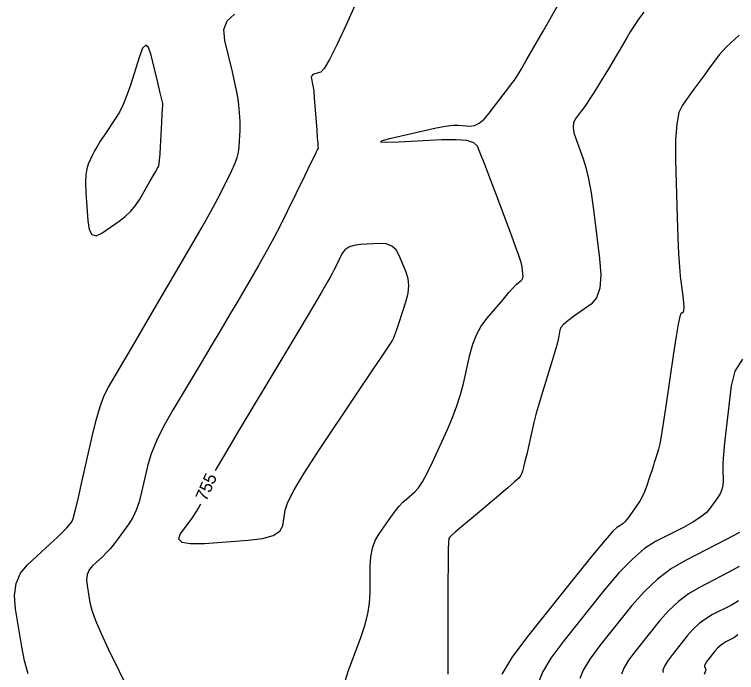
# Model space of a CAD drawing. Extents: x 2082232 to 2083549, y 592624 to 593832.
# Drawn here: x 2082922.12 to 2082963.13, y 593456.98 to 593494.35 of the extents above; entities that cross this region are included whole.
import ezdxf

# ---------------------------------------------------------------- set-up
doc = ezdxf.new("R2010")
doc.units = 0
doc.layers.add('DT_X_Contour_Major', color=7, linetype='Continuous')
doc.layers.add('DT_X_Contour_Minor', color=7, linetype='Continuous')

msp = doc.modelspace()

# ---------------------------------------------------------------- linework, layer by layer
at = {"layer": 'DT_X_Contour_Major'}
for points in [[(2082943.6, 593475.832), (2082943.652, 593475.94), (2082943.732, 593476.148), (2082943.839, 593476.455), (2082943.973, 593476.863), (2082944.366, 593478.082), (2082944.477, 593478.527), (2082944.514, 593478.948), (2082944.477, 593479.343), (2082944.367, 593479.714), (2082943.976, 593480.669), (2082943.796, 593480.98), (2082943.551, 593481.196), (2082943.241, 593481.317), (2082942.866, 593481.343), (2082941.779, 593481.286), (2082941.407, 593481.238), (2082941.108, 593481.133), (2082940.881, 593480.974), (2082940.726, 593480.759), (2082940.41, 593480.112), (2082940.29, 593479.87), (2082940.165, 593479.63), (2082940.035, 593479.393), (2082939.901, 593479.157), (2082939.537, 593478.532), (2082939.299, 593478.128), (2082938.857, 593477.387), (2082938.212, 593476.307), (2082937.363, 593474.889), (2082934.827, 593470.658), (2082933.99, 593469.25), (2082933.525, 593468.445)], [(2082932.687, 593466.535), (2082932.582, 593466.327), (2082932.415, 593466.058), (2082932.195, 593465.744), (2082931.54, 593464.85), (2082931.442, 593464.564), (2082931.638, 593464.38), (2082932.128, 593464.296), (2082932.912, 593464.313), (2082935.396, 593464.493), (2082936.217, 593464.593), (2082936.818, 593464.762), (2082937.199, 593464.997), (2082937.359, 593465.3), (2082937.493, 593466.198), (2082937.646, 593466.655), (2082938.005, 593467.354), (2082938.57, 593468.295), (2082939.341, 593469.478), (2082941.671, 593472.955), (2082942.441, 593474.103), (2082943.002, 593474.939), (2082943.354, 593475.464), (2082943.497, 593475.678), (2082943.6, 593475.832)], [(2082963.303, 593464.923), (2082962.547, 593464.531), (2082960.268, 593463.365), (2082959.435, 593462.876), (2082958.645, 593462.283), (2082957.898, 593461.586), (2082957.195, 593460.785), (2082955.378, 593458.511), (2082954.797, 593457.735), (2082954.416, 593457.112), (2082954.237, 593456.642)]]:
    msp.add_lwpolyline(points, dxfattribs=at)
at = {"layer": 'DT_X_Contour_Minor'}
for points in [[(2082942.561, 593497.334), (2082940.973, 593493.798), (2082940.436, 593492.634), (2082940.016, 593491.792), (2082939.712, 593491.273), (2082939.526, 593491.077), (2082939.186, 593490.983), (2082939.078, 593490.938), (2082939.009, 593490.874), (2082938.978, 593490.791), (2082938.986, 593490.689), (2082939.058, 593490.391), (2082939.087, 593490.23), (2082939.118, 593489.969), (2082939.152, 593489.609), (2082939.189, 593489.15), (2082939.29, 593487.793), (2082939.323, 593487.348), (2082939.347, 593487.028), (2082939.361, 593486.834), (2082939.366, 593486.766), (2082939.365, 593486.753), (2082939.318, 593486.653), (2082939.177, 593486.361), (2082938.942, 593485.879), (2082938.614, 593485.206), (2082937.614, 593483.156), (2082937.231, 593482.388), (2082936.831, 593481.623), (2082936.414, 593480.86), (2082935.98, 593480.099), (2082934.802, 593478.073), (2082934.341, 593477.284), (2082933.842, 593476.437), (2082933.304, 593475.531), (2082932.729, 593474.568), (2082931.142, 593471.921), (2082930.606, 593470.98), (2082930.185, 593470.141), (2082929.881, 593469.406), (2082929.694, 593468.772), (2082929.349, 593467.22), (2082929.206, 593466.672), (2082929.039, 593466.19), (2082928.846, 593465.774), (2082928.627, 593465.425), (2082928.01, 593464.582), (2082927.781, 593464.281), (2082927.557, 593464.01), (2082927.337, 593463.768), (2082927.121, 593463.556), (2082926.552, 593463.03), (2082926.373, 593462.812), (2082926.262, 593462.554), (2082926.219, 593462.254), (2082926.245, 593461.913), (2082926.405, 593460.949), (2082926.515, 593460.513), (2082926.728, 593459.93), (2082927.041, 593459.198), (2082927.456, 593458.319), (2082928.697, 593455.777)], [(2082940.883, 593456.435), (2082941.102, 593457.092), (2082941.796, 593458.969), (2082942.024, 593459.655), (2082942.188, 593460.307), (2082942.286, 593460.924), (2082942.319, 593461.506), (2082942.322, 593463.012), (2082942.355, 593463.551), (2082942.451, 593464.038), (2082942.61, 593464.474), (2082942.832, 593464.857), (2082943.508, 593465.81), (2082943.753, 593466.142), (2082943.98, 593466.423), (2082944.189, 593466.653), (2082944.38, 593466.831), (2082944.866, 593467.24), (2082945.065, 593467.46), (2082945.298, 593467.816), (2082945.564, 593468.307), (2082945.864, 593468.933), (2082946.71, 593470.782), (2082947.004, 593471.466), (2082947.254, 593472.129), (2082947.459, 593472.772), (2082947.618, 593473.395), (2082947.985, 593475.029), (2082948.149, 593475.617), (2082948.366, 593476.155), (2082948.636, 593476.644), (2082948.96, 593477.083), (2082949.893, 593478.188), (2082950.208, 593478.556), (2082950.452, 593478.833), (2082950.626, 593479.018), (2082950.728, 593479.111), (2082950.908, 593479.237), (2082950.964, 593479.296), (2082950.999, 593479.382), (2082951.013, 593479.492), (2082951.004, 593479.627), (2082950.954, 593480.023), (2082950.899, 593480.256), (2082950.77, 593480.658), (2082950.569, 593481.231), (2082950.294, 593481.973), (2082949.464, 593484.177), (2082949.18, 593484.928), (2082948.951, 593485.529), (2082948.777, 593485.978), (2082948.658, 593486.277), (2082948.414, 593486.872), (2082948.219, 593487.062), (2082947.816, 593487.183), (2082947.206, 593487.237), (2082946.389, 593487.223), (2082943.932, 593487.095), (2082943.215, 593487.074), (2082942.907, 593487.105), (2082943.007, 593487.19), (2082943.516, 593487.328), (2082945.419, 593487.766), (2082946.074, 593487.908), (2082946.613, 593488.003), (2082947.035, 593488.054), (2082947.34, 593488.058), (2082948, 593488.009), (2082948.253, 593488.041), (2082948.519, 593488.175), (2082948.798, 593488.41), (2082949.089, 593488.747), (2082949.883, 593489.78), (2082950.151, 593490.132), (2082950.361, 593490.414), (2082950.514, 593490.624), (2082950.608, 593490.764), (2082950.781, 593491.043), (2082950.915, 593491.27), (2082951.186, 593491.739), (2082951.596, 593492.452), (2082952.143, 593493.408), (2082953.785, 593496.282)], [(2082922.899, 593456.901), (2082922.697, 593457.649), (2082922.54, 593458.438), (2082922.182, 593460.597), (2082922.124, 593461.361), (2082922.22, 593462.032), (2082922.468, 593462.612), (2082922.869, 593463.1), (2082924.144, 593464.278), (2082924.569, 593464.674), (2082924.89, 593464.981), (2082925.106, 593465.197), (2082925.218, 593465.322), (2082925.375, 593465.537), (2082925.454, 593465.733), (2082925.575, 593466.16), (2082925.737, 593466.817), (2082925.939, 593467.705), (2082926.534, 593470.381), (2082926.76, 593471.309), (2082926.989, 593472.085), (2082927.222, 593472.71), (2082927.458, 593473.184), (2082928.095, 593474.246), (2082928.397, 593474.756), (2082928.827, 593475.487), (2082929.383, 593476.439), (2082930.067, 593477.613), (2082932.06, 593481.04), (2082932.738, 593482.215), (2082933.279, 593483.169), (2082933.682, 593483.902), (2082933.947, 593484.415), (2082934.47, 593485.487), (2082934.643, 593485.871), (2082934.772, 593486.219), (2082934.854, 593486.531), (2082934.892, 593486.806), (2082934.931, 593487.492), (2082934.942, 593487.75), (2082934.944, 593488.008), (2082934.937, 593488.267), (2082934.922, 593488.527), (2082934.87, 593489.222), (2082934.832, 593489.533), (2082934.759, 593489.948), (2082934.649, 593490.464), (2082934.504, 593491.084), (2082934.068, 593492.873), (2082934.021, 593493.487), (2082934.206, 593493.985), (2082934.624, 593494.369)], [(2082957.859, 593494.484), (2082957.568, 593494.075), (2082957.313, 593493.702), (2082957.094, 593493.363), (2082956.912, 593493.058), (2082956.475, 593492.293), (2082956.302, 593491.995), (2082956.111, 593491.673), (2082955.902, 593491.328), (2082955.675, 593490.959), (2082955.046, 593489.946), (2082954.823, 593489.593), (2082954.627, 593489.292), (2082954.457, 593489.044), (2082954.315, 593488.849), (2082953.969, 593488.399), (2082953.875, 593488.201), (2082953.852, 593487.941), (2082953.9, 593487.622), (2082954.019, 593487.242), (2082954.43, 593486.149), (2082954.582, 593485.661), (2082954.728, 593485.016), (2082954.868, 593484.215), (2082955.002, 593483.257), (2082955.353, 593480.494), (2082955.421, 593479.554), (2082955.364, 593478.808), (2082955.18, 593478.256), (2082954.87, 593477.898), (2082953.876, 593477.2), (2082953.547, 593476.955), (2082953.307, 593476.743), (2082953.155, 593476.565), (2082953.093, 593476.421), (2082953.043, 593476.081), (2082953.003, 593475.891), (2082952.919, 593475.575), (2082952.791, 593475.135), (2082952.62, 593474.569), (2082952.105, 593472.894), (2082951.922, 593472.284), (2082951.761, 593471.71), (2082951.621, 593471.173), (2082951.503, 593470.673), (2082951.214, 593469.387), (2082951.116, 593468.958), (2082951.038, 593468.634), (2082950.981, 593468.415), (2082950.943, 593468.301), (2082950.868, 593468.139), (2082950.77, 593468.024), (2082950.531, 593467.799), (2082950.152, 593467.466), (2082949.631, 593467.024), (2082948.056, 593465.7), (2082947.537, 593465.262), (2082947.161, 593464.942), (2082946.928, 593464.739), (2082946.837, 593464.654), (2082946.787, 593464.584), (2082946.771, 593464.406), (2082946.758, 593463.925), (2082946.75, 593463.142), (2082946.745, 593462.055), (2082946.739, 593458.755), (2082946.736, 593457.671), (2082946.734, 593456.893)], [(2082963.285, 593493.183), (2082962.535, 593492.495), (2082962.138, 593492.062), (2082961.547, 593491.249), (2082961.325, 593490.944), (2082961.103, 593490.638), (2082960.879, 593490.331), (2082960.655, 593490.024), (2082960.055, 593489.203), (2082959.863, 593488.778), (2082959.735, 593488.122), (2082959.672, 593487.234), (2082959.673, 593486.113), (2082959.763, 593482.815), (2082959.799, 593481.68), (2082959.84, 593480.748), (2082959.887, 593480.019), (2082959.938, 593479.493), (2082960.082, 593478.361), (2082960.123, 593477.985), (2082960.139, 593477.707), (2082960.129, 593477.527), (2082960.094, 593477.445), (2082959.968, 593477.356), (2082959.906, 593477.191), (2082959.818, 593476.764), (2082959.701, 593476.074), (2082959.558, 593475.122), (2082959.138, 593472.233), (2082958.992, 593471.259), (2082958.87, 593470.505), (2082958.772, 593469.971), (2082958.697, 593469.656), (2082958.528, 593469.108), (2082958.463, 593468.897), (2082958.391, 593468.671), (2082958.314, 593468.433), (2082958.231, 593468.181), (2082958.003, 593467.492), (2082957.908, 593467.237), (2082957.794, 593466.989), (2082957.66, 593466.747), (2082957.508, 593466.513), (2082957.075, 593465.898), (2082956.922, 593465.69), (2082956.786, 593465.529), (2082956.668, 593465.413), (2082956.568, 593465.343), (2082956.325, 593465.219), (2082956.114, 593465.015), (2082955.665, 593464.495), (2082954.979, 593463.661), (2082954.053, 593462.512), (2082951.269, 593459.028), (2082950.378, 593457.838), (2082949.795, 593456.884)], [(2082929.812, 593484.859), (2082930.004, 593485.189), (2082930.145, 593485.434), (2082930.237, 593485.596), (2082930.279, 593485.674), (2082930.326, 593485.768), (2082930.345, 593485.863), (2082930.366, 593486.077), (2082930.391, 593486.408), (2082930.419, 593486.859), (2082930.497, 593488.218), (2082930.522, 593488.666), (2082930.54, 593488.989), (2082930.55, 593489.187), (2082930.553, 593489.261), (2082930.551, 593489.293), (2082930.532, 593489.376), (2082930.479, 593489.602), (2082930.39, 593489.97), (2082930.266, 593490.481), (2082929.887, 593492.033), (2082929.739, 593492.465), (2082929.579, 593492.599), (2082929.406, 593492.435), (2082929.221, 593491.971), (2082928.71, 593490.338), (2082928.513, 593489.758), (2082928.304, 593489.244), (2082928.084, 593488.796), (2082927.853, 593488.414), (2082927.221, 593487.483), (2082927.001, 593487.152), (2082926.818, 593486.858), (2082926.67, 593486.601), (2082926.557, 593486.381), (2082926.305, 593485.844), (2082926.226, 593485.592), (2082926.181, 593485.24), (2082926.168, 593484.787), (2082926.187, 593484.234), (2082926.284, 593482.625), (2082926.361, 593482.129), (2082926.521, 593481.847), (2082926.764, 593481.781), (2082927.09, 593481.929), (2082928.069, 593482.612), (2082928.417, 593482.882), (2082928.728, 593483.181), (2082929.001, 593483.51), (2082929.236, 593483.867), (2082929.812, 593484.859)], [(2082963.468, 593474.774), (2082963.038, 593474.088), (2082962.825, 593473.256), (2082962.544, 593470.843), (2082962.453, 593470.02), (2082962.39, 593469.36), (2082962.355, 593468.864), (2082962.347, 593468.531), (2082962.365, 593467.861), (2082962.351, 593467.613), (2082962.294, 593467.37), (2082962.196, 593467.133), (2082962.055, 593466.9), (2082961.625, 593466.288), (2082961.409, 593466.049), (2082961.086, 593465.792), (2082960.655, 593465.516), (2082960.116, 593465.223), (2082958.536, 593464.414), (2082957.909, 593464.014), (2082957.215, 593463.42), (2082956.453, 593462.631), (2082955.624, 593461.649), (2082953.323, 593458.769), (2082952.588, 593457.787), (2082952.106, 593456.998), (2082951.878, 593456.403)], [(2082963.274, 593462.99), (2082962.693, 593462.67), (2082961.021, 593461.814), (2082960.409, 593461.456), (2082959.83, 593461.02), (2082959.282, 593460.509), (2082958.766, 593459.921), (2082957.433, 593458.253), (2082957.006, 593457.683), (2082956.727, 593457.226), (2082956.595, 593456.881)], [(2082963.245, 593461.057), (2082962.839, 593460.809), (2082961.774, 593460.264), (2082961.384, 593460.035), (2082961.015, 593459.758), (2082960.666, 593459.432), (2082960.337, 593459.058), (2082959.487, 593457.995), (2082959.216, 593457.632), (2082959.038, 593457.341), (2082958.954, 593457.121), (2082958.963, 593456.973)], [(2082963.215, 593459.124), (2082962.986, 593458.949), (2082962.527, 593458.714), (2082962.359, 593458.615), (2082962.2, 593458.496), (2082962.049, 593458.356), (2082961.908, 593458.194), (2082961.542, 593457.737), (2082961.425, 593457.58), (2082961.348, 593457.455), (2082961.312, 593457.36), (2082961.316, 593457.296), (2082961.381, 593457.167), (2082961.372, 593457.07), (2082961.293, 593456.873)]]:
    msp.add_lwpolyline(points, dxfattribs=at)

# ---------------------------------------------------------------- texts
at = {"layer": 'DT_X_Contour_Major'}
msp.add_text('755', height=0.7, rotation=66.302, dxfattribs=at).set_placement((2082933.019, 593466.662))

doc.saveas('drawing.dxf')
